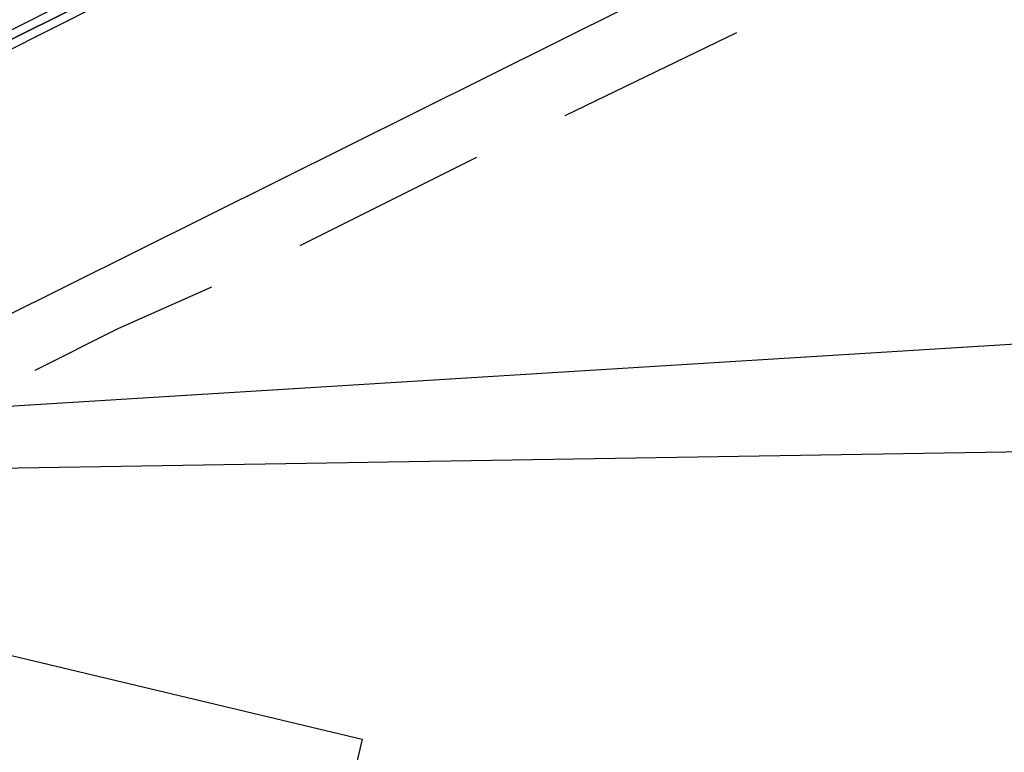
# Model space of a CAD drawing. Header units: feet. Extents: x -79 to 198, y -22 to 181.
# Tile 557 of 656: x 39.55 to 42.07, y 141 to 142.88. Entities that reach past the tile are written whole.
import ezdxf

# ---------------------------------------------------------------- set-up
doc = ezdxf.new("R2010")
doc.units = ezdxf.units.FT
doc.layers.add('A-LINEA', color=7, linetype='CONTINUOUS')

msp = doc.modelspace()

# ---------------------------------------------------------------- linework, layer by layer
at = {"layer": 'A-LINEA'}
for p, q in [((137.3218, 147.95), (37.3544, 141.7506)), ((137.3218, 147.95), (37.3544, 141.7506)), ((134.895, 143.2722), (37.2384, 141.6899)), ((134.895, 143.2722), (37.2384, 141.6899)), ((37.7867, 141.2578), (41.1067, 142.9111)), ((37.7867, 141.2578), (41.1067, 142.9111)), ((41.3867, 142.8444), (40.9467, 142.6311)), ((41.3867, 142.8444), (40.9467, 142.6311)), ((40.72, 142.5244), (40.2667, 142.2978)), ((40.72, 142.5244), (40.2667, 142.2978)), ((38.5867, 141.4711), (40.4267, 141.0311)), ((40.4267, 141.0311), (40.0267, 139.3244))]:
    msp.add_line(p, q, dxfattribs=at)
for points in [[(37.3867, 141.7778), (40.92, 143.5511), (40.92, 143.5244), (37.4, 141.7644), (37.3867, 141.7778)], [(37.3867, 141.7778), (40.92, 143.5511), (40.92, 143.5244), (37.4, 141.7644), (37.3867, 141.7778)], [(37.4, 141.7511), (37.4, 141.7644), (40.92, 143.5244), (40.9333, 143.5244), (40.9333, 143.5111), (37.4133, 141.7378), (37.4, 141.7511)], [(37.4, 141.7511), (37.4, 141.7644), (40.92, 143.5244), (40.9333, 143.5244), (40.9333, 143.5111), (37.4133, 141.7378), (37.4, 141.7511)], [(40.04, 142.1911), (39.8, 142.0844), (39.5867, 141.9778)], [(40.04, 142.1911), (39.8, 142.0844), (39.5867, 141.9778)]]:
    msp.add_lwpolyline(points, dxfattribs=at)

doc.saveas('drawing.dxf')
